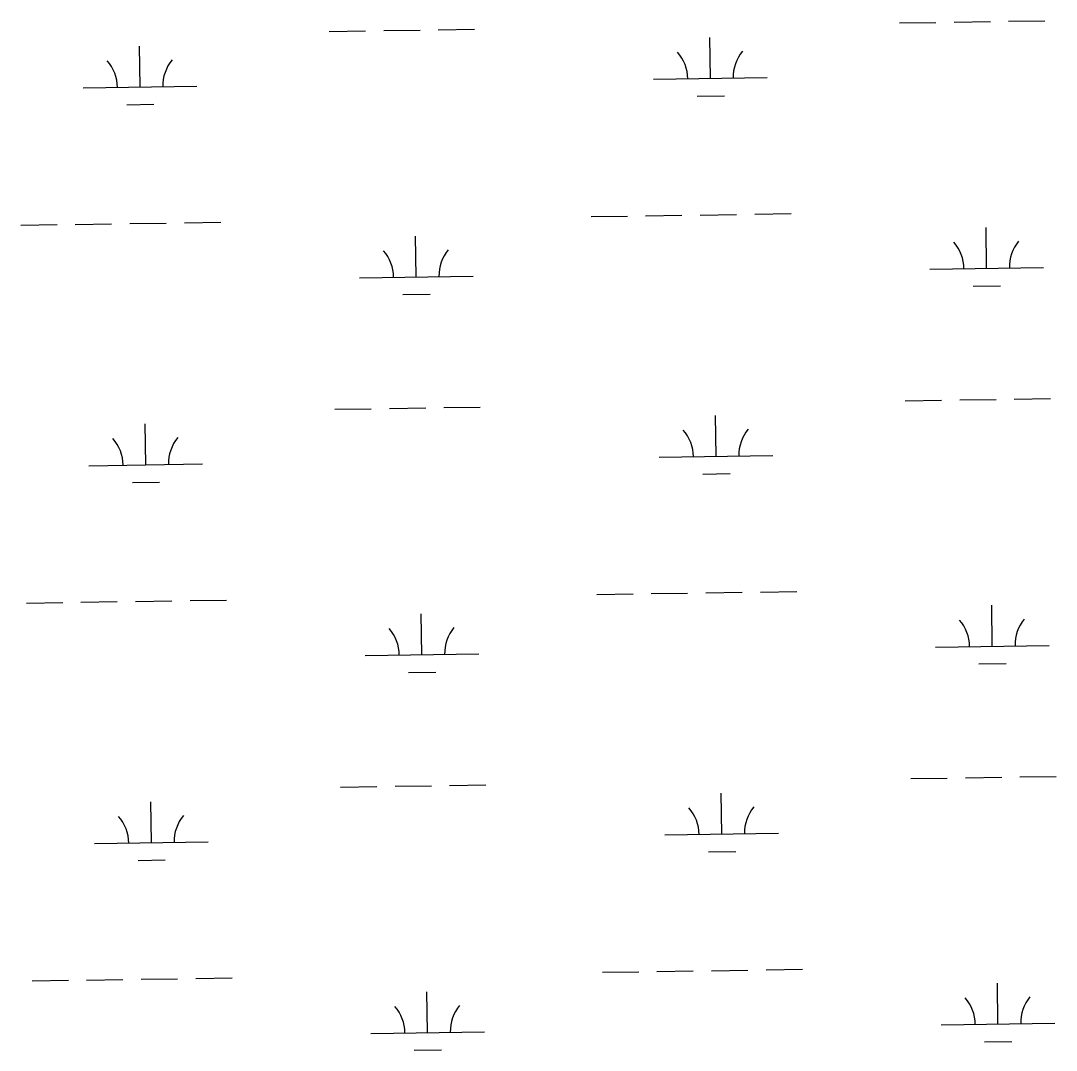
# Model space of a CAD drawing. Extents: x 3807117 to 3845308, y 337856 to 363736.
# Drawn here: x 3836085 to 3836996, y 347714 to 348620 of the extents above; entities that cross this region are included whole.
import ezdxf

# ---------------------------------------------------------------- set-up
doc = ezdxf.new("R2010")
doc.units = 0
doc.layers.add('V-WETL-SWMP', color=7, linetype='Continuous')

msp = doc.modelspace()

# ---------------------------------------------------------------- linework, layer by layer
at = {"layer": 'V-WETL-SWMP'}
for p, q in [((3836404.0654774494, 348611.28632081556), (3836436.0618853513, 348611.76569739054)), ((3836452.0600893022, 348612.0053856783), (3836484.056497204, 348612.4847622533)), ((3836857.922524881, 348618.08609776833), (3836889.9189327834, 348618.56547434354)), ((3836905.917136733, 348618.8051626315), (3836937.913544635, 348619.28453920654)), ((3836953.9117485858, 348619.52422749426), (3836985.9081564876, 348620.00360406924)), ((3836356.0708655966, 348610.56725595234), (3836388.067273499, 348611.0466325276)), ((3836691.572828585, 348569.1586059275), (3836691.033526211, 348605.1545636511)), ((3836189.721169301, 348561.63976411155), (3836189.181866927, 348597.63572183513)), ((3836641.5784412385, 348568.40958002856), (3836741.567215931, 348569.90763182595)), ((3836139.726781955, 348560.8907382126), (3836239.7155566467, 348562.38879001)), ((3836679.805341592, 348553.54957238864), (3836703.802647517, 348553.9091048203)), ((3836177.9536823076, 348546.0307305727), (3836201.9509882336, 348546.3902630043)), ((3836586.5395603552, 348447.5005096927), (3836618.5359682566, 348447.9798862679)), ((3836634.5341722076, 348448.2195745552), (3836666.5305801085, 348448.6989511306)), ((3836682.5287840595, 348448.9386394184), (3836714.5251919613, 348449.4180159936)), ((3836730.5233959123, 348449.6577042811), (3836762.519803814, 348450.1370808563)), ((3836084.6879010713, 348439.9816678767), (3836116.684308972, 348440.461044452)), ((3836132.682512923, 348440.70073273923), (3836164.678920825, 348441.1801093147)), ((3836180.677124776, 348441.4197976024), (3836212.673532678, 348441.89917417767)), ((3836228.6717366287, 348442.13886246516), (3836260.6681445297, 348442.61823904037)), ((3836432.725060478, 348394.44833904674), (3836432.1857581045, 348430.4442967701)), ((3836934.576719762, 348401.9671808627), (3836934.037417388, 348437.963138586)), ((3836884.5823324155, 348401.218154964), (3836984.571107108, 348402.71620676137)), ((3836382.7306731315, 348393.69931314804), (3836482.7194478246, 348395.19736494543)), ((3836922.809232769, 348386.35814732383), (3836946.8065386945, 348386.7176797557)), ((3836420.957573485, 348378.8393055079), (3836444.954879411, 348379.19883793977)), ((3836862.906203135, 348285.4484523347), (3836894.9026110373, 348285.9278289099)), ((3836910.9008149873, 348286.16751719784), (3836942.897222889, 348286.6468937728)), ((3836958.89542684, 348286.8865820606), (3836990.8918347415, 348287.3659586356)), ((3836361.054543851, 348277.9296105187), (3836393.0509517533, 348278.40898709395)), ((3836409.0491557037, 348278.6486753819), (3836441.0455636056, 348279.1280519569)), ((3836457.043767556, 348279.36774024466), (3836489.040175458, 348279.84711681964)), ((3836696.5565068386, 348236.5209604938), (3836696.017204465, 348272.5169182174)), ((3836194.7048475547, 348229.0021186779), (3836194.1655451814, 348264.9980764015)), ((3836144.710460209, 348228.2530927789), (3836244.699234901, 348229.7511445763)), ((3836646.562119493, 348235.7719345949), (3836746.550894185, 348237.2699863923)), ((3836684.789019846, 348220.911926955), (3836708.7863257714, 348221.27145938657)), ((3836182.937360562, 348213.39308513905), (3836206.934666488, 348213.75261757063)), ((3836591.5232386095, 348114.862864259), (3836623.5196465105, 348115.34224083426)), ((3836639.5178504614, 348115.5819291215), (3836671.514258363, 348116.06130569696)), ((3836687.5124623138, 348116.3009939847), (3836719.5088702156, 348116.78037055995)), ((3836735.5070741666, 348117.02005884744), (3836767.503482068, 348117.49943542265)), ((3836089.671579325, 348107.34402244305), (3836121.6679872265, 348107.8233990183)), ((3836137.6661911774, 348108.0630873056), (3836169.6625990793, 348108.542463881)), ((3836185.6608030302, 348108.78215216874), (3836217.6572109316, 348109.261528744)), ((3836233.6554148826, 348109.5012170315), (3836265.651822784, 348109.9805936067)), ((3836939.560398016, 348069.329535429), (3836939.0210956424, 348105.32549315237)), ((3836437.708738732, 348061.8106936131), (3836437.1694363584, 348097.80665133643)), ((3836889.56601067, 348068.5805095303), (3836989.5547853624, 348070.0785613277)), ((3836387.714351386, 348061.0616677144), (3836487.7031260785, 348062.5597195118)), ((3836425.941251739, 348046.20166007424), (3836449.938557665, 348046.5611925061)), ((3836927.7929110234, 348053.7205018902), (3836951.7902169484, 348054.08003432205)), ((3836414.0328339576, 347946.011029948), (3836446.0292418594, 347946.490406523)), ((3836462.0274458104, 347946.7300948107), (3836494.0238537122, 347947.20947138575)), ((3836867.889881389, 347952.8108069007), (3836899.8862892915, 347953.290183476)), ((3836915.8844932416, 347953.52987176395), (3836947.880901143, 347954.00924833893)), ((3836963.879105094, 347954.24893662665), (3836995.8755129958, 347954.7283132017)), ((3836366.0382221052, 347945.2919650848), (3836398.0346300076, 347945.77134166)), ((3836701.540185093, 347903.8833150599), (3836701.000882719, 347939.8792727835)), ((3836199.688525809, 347896.36447324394), (3836199.1492234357, 347932.3604309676)), ((3836651.5457977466, 347903.13428916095), (3836751.5345724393, 347904.63234095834)), ((3836149.694138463, 347895.615447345), (3836249.6829131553, 347897.1134991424)), ((3836689.7726981, 347888.2742815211), (3836713.7700040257, 347888.6338139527)), ((3836187.921038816, 347880.75543970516), (3836211.9183447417, 347881.11497213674)), ((3836596.5069168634, 347782.2252188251), (3836628.503324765, 347782.70459540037)), ((3836644.5015287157, 347782.9442836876), (3836676.497936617, 347783.42366026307)), ((3836692.496140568, 347783.6633485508), (3836724.4925484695, 347784.14272512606)), ((3836740.4907524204, 347784.38241341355), (3836772.4871603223, 347784.86178998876)), ((3836094.6552575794, 347774.70637700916), (3836126.651665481, 347775.1857535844)), ((3836142.6498694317, 347775.42544187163), (3836174.646277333, 347775.90481844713)), ((3836190.644481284, 347776.14450673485), (3836222.640889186, 347776.62388331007)), ((3836238.639093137, 347776.8635715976), (3836270.6355010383, 347777.3429481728)), ((3836442.692416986, 347729.17304817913), (3836442.1531146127, 347765.16900590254)), ((3836944.54407627, 347736.6918899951), (3836944.004773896, 347772.6878477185)), ((3836894.549688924, 347735.94286409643), (3836994.5384636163, 347737.4409158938)), ((3836392.6980296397, 347728.42402228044), (3836492.686804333, 347729.9220740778)), ((3836932.776589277, 347721.0828564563), (3836956.7738952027, 347721.4423888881)), ((3836430.924929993, 347713.56401464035), (3836454.922235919, 347713.92354707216))]:
    msp.add_line(p, q, dxfattribs=at)
for centre, radius, start, end in [((3836746.8024506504, 348570.46092359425), 35.24628790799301, 140.08652950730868, 181.630187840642), ((3836134.4773215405, 348561.2869461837), 35.246287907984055, 0.08653255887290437, 41.63019089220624), ((3836244.950791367, 348562.9420817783), 35.24628790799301, 140.08652950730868, 181.630187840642), ((3836636.3289808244, 348568.80578799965), 35.246287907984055, 0.08653255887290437, 41.63019089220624), ((3836879.332872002, 348401.61436293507), 35.246287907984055, 0.08653255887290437, 41.63019089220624), ((3836989.806341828, 348403.26949852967), 35.24628790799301, 140.08652950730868, 181.630187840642), ((3836377.481212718, 348394.09552111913), 35.246287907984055, 0.08653255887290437, 41.63019089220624), ((3836487.954682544, 348395.75065671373), 35.24628790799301, 140.08652950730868, 181.630187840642), ((3836641.3126590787, 348236.168142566), 35.246287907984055, 0.08653255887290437, 41.63019089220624), ((3836751.786128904, 348237.8232781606), 35.24628790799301, 140.08652950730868, 181.630187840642), ((3836139.460999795, 348228.64930075), 35.246287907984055, 0.08653255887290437, 41.63019089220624), ((3836249.9344696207, 348230.30443634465), 35.24628790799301, 140.08652950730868, 181.630187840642), ((3836884.3165502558, 348068.9767175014), 35.246287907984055, 0.08653255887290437, 41.63019089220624), ((3836994.790020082, 348070.631853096), 35.24628790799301, 140.08652950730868, 181.630187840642), ((3836382.4648909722, 348061.4578756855), 35.246287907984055, 0.08653255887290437, 41.63019089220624), ((3836492.938360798, 348063.1130112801), 35.24628790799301, 140.08652950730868, 181.630187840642), ((3836144.4446780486, 347896.0116553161), 35.246287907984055, 0.08653255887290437, 41.63019089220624), ((3836254.918147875, 347897.6667909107), 35.24628790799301, 140.08652950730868, 181.630187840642), ((3836646.2963373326, 347903.53049713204), 35.246287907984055, 0.08653255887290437, 41.63019089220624), ((3836756.7698071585, 347905.1856327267), 35.24628790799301, 140.08652950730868, 181.630187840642), ((3836889.30022851, 347736.3390720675), 35.246287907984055, 0.08653255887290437, 41.63019089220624), ((3836999.773698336, 347737.9942076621), 35.24628790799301, 140.08652950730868, 181.630187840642), ((3836387.4485692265, 347728.8202302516), 35.246287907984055, 0.08653255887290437, 41.63019089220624), ((3836497.922039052, 347730.4753658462), 35.24628790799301, 140.08652950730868, 181.630187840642)]:
    msp.add_arc(centre, radius, start, end, dxfattribs=at)

doc.saveas('drawing.dxf')
